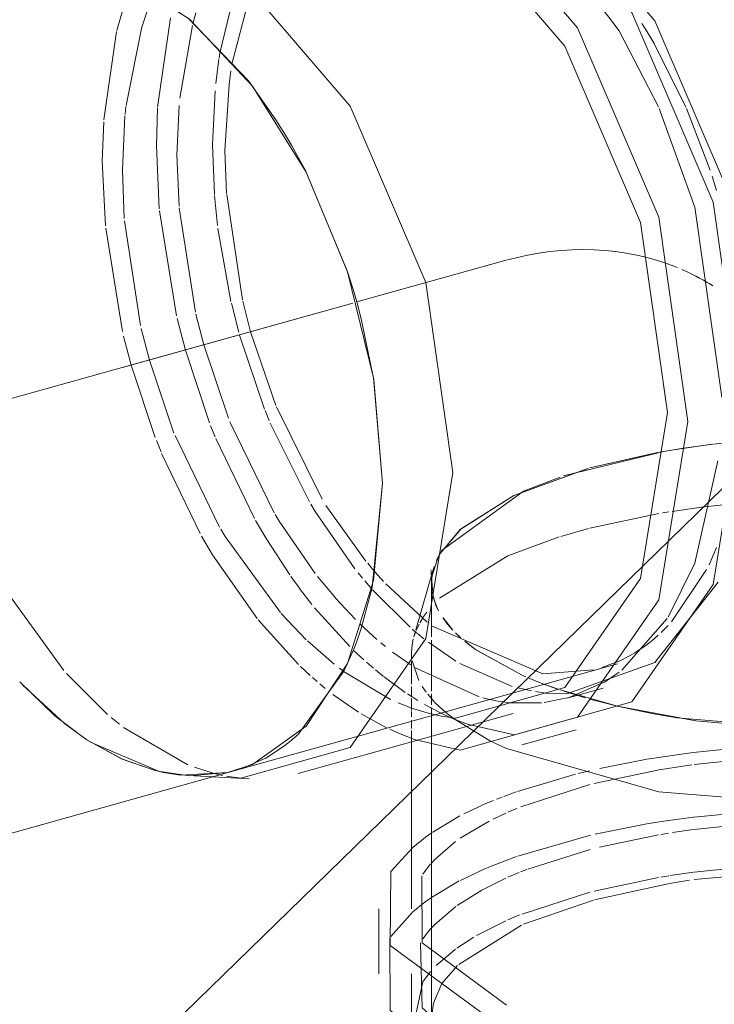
# Model space of a CAD drawing. Header units: millimetres. Extents: x -121 to 29920, y 1231 to 31888.
# Tile 298 of 310: x 21940 to 22032, y 26799 to 26928. Entities that reach past the tile are written whole.
import ezdxf

# ---------------------------------------------------------------- set-up
doc = ezdxf.new("R2010")
doc.units = ezdxf.units.MM
doc.linetypes.add('ADSK_Осевая', pattern=[700, 500, -100, 0, -100])
for name, color, linetype, lineweight in [('P-PIPE-____-CNTR', 3, 'ADSK_Осевая', 20), ('P-PIPE-____-IDEN', 2, 'Continuous', 20), ('P-PIPE-____-OTLN', 3, 'Continuous', 20)]:
    doc.layers.add(name, color=color, linetype=linetype, lineweight=lineweight)

# ---------------------------------------------------------------- blocks, each defined once
blk = doc.blocks.new('ADSK_ППР_Отвод канализационный - Отвод раструбный-1668405-3D severage Right')
at = {"layer": 'P-PIPE-____-CNTR', "color": 10}
for p, q in [((-5015.68, 26896.31), (-5035.12, 26890.87)), ((-5035.64, 26890.73), (-5065.91, 26882.26))]:
    blk.add_line(p, q, dxfattribs=at)
for start_param, end_param in [(0.021492, 0.545091), (6.181399, 6.289334)]:
    blk.add_ellipse((-5015.68, 26842.13), major_axis=(23.52, 52.9), ratio=0.73322, start_param=start_param, end_param=end_param, dxfattribs=at)
at = {"layer": 'P-PIPE-____-OTLN', "color": 10}
for p, q in [((-5066.64, 26926.54), (-5065.01, 26932.12)), ((-5053.09, 26923.55), (-5051.3, 26931.02)), ((-5051.48, 26922.29), (-5049.06, 26931.6)), ((-5063.39, 26926.86), (-5062.35, 26930)), ((-5061.28, 26916.49), (-5059.6, 26928.22)), ((-5056.61, 26927.61), (-5056.25, 26928.88)), ((-5058.36, 26917.65), (-5056.71, 26927.19)), ((-5068.35, 26914.79), (-5066.67, 26926.42)), ((-5065.42, 26916.71), (-5063.41, 26926.82)), ((-4996.06, 26924.83), (-4991.88, 26916.48)), ((-5053.2, 26922.89), (-5053.09, 26923.55)), ((-5053.64, 26919.56), (-5053.22, 26922.76)), ((-5051.89, 26919.44), (-5051.64, 26921.26)), ((-5052.45, 26910.78), (-5051.89, 26919.42)), ((-5054.06, 26911.5), (-5053.73, 26918.62)), ((-5065.55, 26915.51), (-5065.43, 26916.58)), ((-5058.76, 26910.18), (-5058.44, 26916.7)), ((-5065.89, 26908.19), (-5065.56, 26915.32)), ((-5061.43, 26911.37), (-5061.29, 26916.35)), ((-4991.81, 26916.31), (-4988.7, 26908.21)), ((-5068.56, 26909.38), (-5068.36, 26914.55)), ((-5061.06, 26903.1), (-5061.43, 26911.37)), ((-5053.81, 26904.99), (-5054.06, 26911.5)), ((-5058.45, 26903.45), (-5058.76, 26910.18)), ((-5052.21, 26905.12), (-5052.45, 26910.78)), ((-5068.12, 26900.87), (-5068.56, 26909.38)), ((-5065.65, 26901.83), (-5065.89, 26908.19)), ((-4988.44, 26907.41), (-4987.86, 26905.53)), ((-5050.13, 26891.17), (-5052.2, 26904.99)), ((-5053.4, 26900.9), (-5053.8, 26904.85)), ((-5058.78, 26889.03), (-5061.03, 26902.87)), ((-5056.32, 26889.53), (-5058.43, 26903.25)), ((-5063.51, 26887.78), (-5065.63, 26901.54)), ((-5065.89, 26886.99), (-5068.09, 26900.55)), ((-5051.64, 26890.92), (-5053.36, 26900.54)), ((-5050.62, 26886.9), (-5051.59, 26890.71)), ((-5057.63, 26884.55), (-5058.7, 26888.72)), ((-5055.22, 26885.22), (-5056.25, 26889.26)), ((-5062.35, 26883.23), (-5063.42, 26887.4)), ((-5064.76, 26882.55), (-5065.74, 26886.36)), ((-5047.24, 26876.8), (-5050.52, 26886.53)), ((-5054.45, 26874.97), (-5057.62, 26884.54)), ((-5051.95, 26875.61), (-5055.22, 26885.22)), ((-5059.13, 26873.65), (-5062.35, 26883.22)), ((-5061.58, 26873.07), (-5064.76, 26882.55)), ((-5046.62, 26875.29), (-5047.16, 26876.62)), ((-5039.66, 26864.95), (-5045.67, 26877.08)), ((-5053.72, 26873.13), (-5054.31, 26874.61)), ((-5045.95, 26863.17), (-5051.77, 26875.14)), ((-5041.33, 26864.61), (-5046.48, 26874.95)), ((-5060.82, 26871.16), (-5061.43, 26872.68)), ((-5053.15, 26861.28), (-5058.99, 26873.31)), ((-5048.56, 26862.4), (-5053.63, 26872.93)), ((-4994.63, 26871.27), (-5007.96, 26868.02)), ((-4995.33, 26871.15), (-4992.21, 26871.67)), ((-4988.5, 26872.18), (-4994.05, 26871.37)), ((-4992.18, 26871.67), (-4988.33, 26872.2)), ((-4985.65, 26872.5), (-4988.28, 26872.21)), ((-5055.7, 26860.44), (-5060.75, 26870.98)), ((-5004.5, 26869.07), (-4995.6, 26871.1)), ((-5033.91, 26856.83), (-5039.17, 26864.15)), ((-4993.67, 26863.36), (-4989.85, 26863.9)), ((-4989.85, 26863.9), (-4987, 26864.23)), ((-5004.5, 26861.14), (-4995.42, 26863.07)), ((-4994.94, 26863.16), (-4994.12, 26863.29)), ((-5008.3, 26860.06), (-5004.7, 26861.09)), ((-4987.86, 26858.59), (-4988.85, 26856.35)), ((-5024.43, 26857.36), (-5025.28, 26854.67)), ((-5024.65, 26856.89), (-5024.32, 26857.56)), ((-5033.03, 26855.78), (-5033.67, 26856.53)), ((-5031.59, 26854.15), (-5033.03, 26855.78)), ((-5025.04, 26855.83), (-5027.35, 26847.8)), ((-5025.27, 26854.64), (-5024.96, 26856.1)), ((-5042.65, 26853.25), (-5043.79, 26854.81)), ((-5037.93, 26852), (-5040.27, 26854.82)), ((-5034.35, 26854.57), (-5034.93, 26855.29)), ((-5025.32, 26854.81), (-5025.32, 26853.88)), ((-5025.28, 26854.67), (-5025.1, 26852.15)), ((-5025.27, 26853.09), (-5025.27, 26854.64)), ((-4989.16, 26855.73), (-4993.77, 26848.85)), ((-5041.02, 26851.13), (-5042.62, 26853.21)), ((-5033.28, 26853.32), (-5034.05, 26854.22)), ((-5025.88, 26848.79), (-5031.3, 26853.84)), ((-5073.6, 26842.45), (-5080.6, 26852.13)), ((-5035.27, 26849.15), (-5037.89, 26851.96)), ((-5028.1, 26848.12), (-5033.04, 26853.06)), ((-5025.05, 26851.96), (-5024.52, 26850.59)), ((-5036.02, 26845.58), (-5040.65, 26850.69)), ((-5041.75, 26846.48), (-5045.04, 26849.94)), ((-5026.84, 26848.71), (-5026.44, 26849.37)), ((-5026.42, 26849.4), (-5025.92, 26850.1)), ((-5022.48, 26847.73), (-5023.79, 26849.35)), ((-5042.76, 26843.23), (-5048.09, 26849.12)), ((-5032.48, 26846.54), (-5034.65, 26848.54)), ((-5027.33, 26847.7), (-5026.94, 26848.52)), ((-5023.42, 26848.82), (-5022.55, 26847.8)), ((-4994.22, 26848.36), (-4995.13, 26847.44)), ((-5027.22, 26847.37), (-5027.82, 26847.88)), ((-5027.63, 26846.85), (-5027.38, 26847.57)), ((-5027.44, 26847.5), (-5027.63, 26846.85)), ((-5026.31, 26846.63), (-5027.13, 26847.3)), ((-5021.51, 26846.78), (-5022.14, 26847.38)), ((-5021.99, 26847.23), (-5021.47, 26846.75)), ((-4995.53, 26847.07), (-4996.06, 26846.59)), ((-5038.07, 26843.27), (-5041.59, 26846.33)), ((-5031.33, 26845.58), (-5031.96, 26846.09)), ((-5027.92, 26844.8), (-5027.86, 26845.76)), ((-5027.86, 26845.76), (-5027.7, 26846.59)), ((-5022.09, 26843.69), (-5025.71, 26846.17)), ((-5020.92, 26846.28), (-5019.5, 26845.2)), ((-5019.5, 26845.19), (-5020.79, 26846.17)), ((-5034.17, 26843.83), (-5035.57, 26845.14)), ((-5028.03, 26843.18), (-5030.43, 26844.87)), ((-5027.92, 26844.8), (-5027.92, 26843.98)), ((-5019.5, 26845.2), (-5013.49, 26841.86)), ((-5013.49, 26841.86), (-5019.4, 26845.13)), ((-4999.3, 26844.36), (-5000.64, 26843.69)), ((-5041.23, 26841.79), (-5042.49, 26842.98)), ((-5032.93, 26842.75), (-5033.85, 26843.55)), ((-5027.92, 26843.67), (-5027.92, 26840.66)), ((-5026.97, 26841.12), (-5027.84, 26843.72)), ((-5019.02, 26838.97), (-5027.6, 26842.9)), ((-5014.69, 26840.36), (-5021.57, 26843.38)), ((-5000.69, 26843.67), (-5002.93, 26842.83)), ((-5067.85, 26836.68), (-5073.25, 26842.05)), ((-5040.33, 26840.99), (-5040.93, 26841.52)), ((-5036.78, 26842.29), (-5037.4, 26842.75)), ((-5030.69, 26838.64), (-5036.78, 26842.29)), ((-5031.6, 26841.66), (-5032.67, 26842.53)), ((-5028.74, 26839.56), (-5031.53, 26841.6)), ((-5013.42, 26841.83), (-5012.89, 26841.6)), ((-5039.28, 26840.1), (-5039.96, 26840.68)), ((-5027.92, 26840.36), (-5027.92, 26838.99)), ((-5026.01, 26839.61), (-5026.51, 26840.33)), ((-5012.59, 26841.47), (-5010.67, 26840.7)), ((-5010.69, 26840.71), (-5012.59, 26841.47)), ((-5010.67, 26840.7), (-5008.53, 26839.93)), ((-5034.9, 26836.96), (-5038.25, 26839.29)), ((-5027.1, 26838.51), (-5028.46, 26839.37)), ((-5024.85, 26838.25), (-5025.79, 26839.32)), ((-5012.18, 26839.76), (-5013.92, 26840.15)), ((-5008.41, 26839.89), (-5000.7, 26837.71)), ((-5028.23, 26837.62), (-5029.68, 26838.19)), ((-5027.92, 26838.76), (-5027.92, 26837.2)), ((-5024.14, 26836.89), (-5026.22, 26838)), ((-5023.79, 26837.24), (-5024.8, 26838.2)), ((-5016.84, 26838.45), (-5018.57, 26838.84)), ((-5031.22, 26834.92), (-5034.54, 26836.74)), ((-5025.75, 26836.84), (-5028.17, 26837.59)), ((-5027.92, 26837.05), (-5027.92, 26836.35)), ((-5024.01, 26836.45), (-5025.7, 26836.83)), ((-5022.31, 26836.06), (-5024.07, 26836.85)), ((-5066.3, 26835.4), (-5067.39, 26836.29)), ((-5027.92, 26835.94), (-5027.92, 26834.83)), ((-5057.29, 26830.06), (-5065.75, 26834.97)), ((-5029.43, 26834.11), (-5030.79, 26834.72)), ((-4990.92, 26831.68), (-4982.9, 26832.46)), ((-4995.13, 26829.44), (-4991.11, 26830.05)), ((-4990.79, 26830.09), (-4983, 26830.92)), ((-5053.97, 26828.96), (-5056.44, 26829.73)), ((-5052.76, 26828.67), (-5053.96, 26828.95)), ((-5014.02, 26826.55), (-5006.37, 26828.83)), ((-5006.04, 26828.91), (-5004.55, 26829.27)), ((-5003.94, 26827.6), (-4995.17, 26829.43)), ((-5013.58, 26824.52), (-5004.5, 26827.45)), ((-5015.79, 26825.91), (-5014.2, 26826.49)), ((-5021.04, 26823.61), (-5018.61, 26824.76)), ((-5018.58, 26824.78), (-5017.16, 26825.37)), ((-5016.76, 26825.54), (-5016.01, 26825.82)), ((-5017.21, 26822.9), (-5015.54, 26823.69)), ((-5015.26, 26823.81), (-5014.11, 26824.3)), ((-4990.85, 26823.18), (-4982.56, 26823.99)), ((-5025.14, 26821.2), (-5021.58, 26823.33)), ((-5021.54, 26820.4), (-5017.73, 26822.64)), ((-4994.19, 26822.73), (-4990.9, 26823.18)), ((-4990.86, 26821.56), (-4982.4, 26822.43)), ((-5026.08, 26820.54), (-5025.22, 26821.15)), ((-5013.98, 26818.06), (-5004.43, 26820.81)), ((-5003.24, 26819.24), (-4995.49, 26820.86)), ((-4995.17, 26820.91), (-4994.15, 26821.08)), ((-4993.63, 26821.16), (-4990.92, 26821.55)), ((-5024.84, 26817.67), (-5022.13, 26819.98)), ((-5012.64, 26816.36), (-5004.44, 26818.93)), ((-5025.31, 26817.15), (-5024.84, 26817.67)), ((-5017.67, 26816.65), (-5014.15, 26818)), ((-5021.5, 26814.87), (-5018.61, 26816.25)), ((-5018.58, 26816.26), (-5017.77, 26816.61)), ((-5015.26, 26815.3), (-5013.77, 26815.92)), ((-5013.61, 26815.98), (-5012.77, 26816.31)), ((-4993.94, 26815.5), (-4990.87, 26815.95)), ((-4990.81, 26814.97), (-4976.85, 26816.22)), ((-4990.79, 26815.96), (-4982.42, 26816.83)), ((-5025.28, 26812.63), (-5021.66, 26814.79)), ((-5018.69, 26813.6), (-5015.53, 26815.18)), ((-5003.94, 26813.47), (-4995.5, 26815.24)), ((-4995.17, 26815.3), (-4994.12, 26815.47)), ((-5021.95, 26811.55), (-5018.71, 26813.59)), ((-5013.41, 26810.45), (-5004.5, 26813.32)), ((-5026.13, 26812.04), (-5025.28, 26812.63)), ((-5013.23, 26809.11), (-5004.01, 26812.28)), ((-5024.84, 26809.12), (-5022.09, 26811.45)), ((-5019.4, 26807.61), (-5015.54, 26809.56)), ((-5015.26, 26809.68), (-5013.74, 26810.32)), ((-5025.43, 26808.49), (-5024.84, 26809.12)), ((-5021.73, 26803.83), (-5013.49, 26808.99)), ((-5021.99, 26805.96), (-5019.75, 26807.4)), ((-5024.69, 26803.68), (-5022.15, 26805.84)), ((-5023.91, 26801.34), (-5021.87, 26803.7)), ((-5025.05, 26798.75), (-5023.93, 26801.31))]:
    blk.add_line(p, q, dxfattribs=at)
at = {"layer": 'P-PIPE-____-OTLN', "color": 9}
for p, q in [((-5049.35, 26919.92), (-5057.29, 26928.23)), ((-5045.73, 26914.82), (-5049.34, 26919.91)), ((-4995.4, 26916.3), (-4990.73, 26903.32)), ((-5041.87, 26908.16), (-5043.68, 26911.47)), ((-5036.36, 26894.98), (-5041.79, 26908)), ((-4990.73, 26903.32), (-4987.18, 26878.36)), ((-5035.51, 26892.25), (-5036.36, 26894.97)), ((-5032.86, 26880.63), (-5034.53, 26888.67)), ((-5031.74, 26867.07), (-5032.86, 26880.62)), ((-5033.08, 26853.37), (-5031.74, 26867.07)), ((-5034.53, 26847.95), (-5033.09, 26853.36)), ((-4994.34, 26849.29), (-5000.28, 26842.5)), ((-5036.81, 26842.35), (-5035.51, 26845.24)), ((-4998.59, 26844.77), (-4999.3, 26844.36)), ((-5042.72, 26834.15), (-5036.81, 26842.34)), ((-5000.66, 26842.21), (-5002.58, 26840.92)), ((-5008.89, 26840.05), (-5010.69, 26840.71)), ((-5002.63, 26840.9), (-5007.23, 26838.92)), ((-5010.33, 26839.49), (-5011.64, 26839.67)), ((-5007.59, 26839.39), (-5010.31, 26839.49)), ((-5005.1, 26838.86), (-5007.91, 26839.72)), ((-5015.03, 26838.18), (-5016.84, 26838.45)), ((-5010.86, 26838.2), (-5015.01, 26838.18)), ((-5007.48, 26838.85), (-5010.5, 26838.24)), ((-5000.7, 26837.71), (-4996.38, 26836.8)), ((-5022.16, 26836.19), (-5024.01, 26836.45)), ((-5022.55, 26836.23), (-5023.79, 26837.24)), ((-5017.55, 26833.17), (-5022.53, 26836.22)), ((-5020.43, 26835.34), (-5022.31, 26836.06)), ((-5014.42, 26833.99), (-5020.41, 26835.33)), ((-4993.05, 26836.22), (-4972.4, 26834.5)), ((-5043.68, 26833.29), (-5042.73, 26834.14)), ((-5027.52, 26833.38), (-5029.43, 26834.11)), ((-5070.65, 26833.4), (-5065.91, 26830.79)), ((-5070.09, 26833.04), (-5060.94, 26829.13)), ((-5065.91, 26830.79), (-5061.48, 26829.26)), ((-5050.31, 26829.54), (-5047.08, 26830.94)), ((-5050.35, 26828.3), (-5052.23, 26828.57)), ((-5027.77, 26819.19), (-5026.08, 26820.54)), ((-5026.44, 26815.68), (-5025.42, 26817.03)), ((-5027.76, 26810.73), (-5026.13, 26812.04)), ((-5030.63, 26807.51), (-5027.78, 26810.71)), ((-5026.43, 26807.19), (-5025.43, 26808.49)), ((-5025.27, 26797.17), (-5025.05, 26798.75))]:
    blk.add_line(p, q, dxfattribs=at)
at = {"layer": 'P-PIPE-____-OTLN', "color": 22}
for p, q in [((-5051.1, 26829.29), (-5000.87, 26843.34)), ((-5007.46, 26838.8), (-5002.76, 26840.11)), ((-5042.8, 26828.92), (-5014.59, 26836.8)), ((-5027.92, 26834.58), (-5027.92, 26811.11)), ((-5013.44, 26832.66), (-5006.3, 26834.65)), ((-5015.45, 26832.18), (-5017.55, 26833.17)), ((-5057.28, 26828.63), (-5049.26, 26828.22)), ((-5052.08, 26829.05), (-5050.31, 26829.54)), ((-5032.22, 26811.11), (-5032.22, 26802.59)), ((-5027.92, 26802.59), (-5027.92, 26796.98))]:
    blk.add_line(p, q, dxfattribs=at)
for points in [[(-5031.48, 26954.54, 0), (-5014.41, 26946.94, 0), (-4998.99, 26928.89, 0), (-4988.32, 26903.99, 0), (-4984.51, 26877.17, 0)], [(-5038.61, 26952.55, 0), (-5021.54, 26944.94, 0), (-5006.12, 26926.9, 0), (-4995.45, 26902, 0), (-4991.64, 26875.18, 0)], [(-5052.35, 26944.39, 0), (-5038.07, 26948.37, 0), (-5022.14, 26941.28, 0), (-5007.79, 26924.5, 0), (-4997.86, 26901.33, 0), (-4994.31, 26876.36, 0)], [(-5013.67, 26946.99, 0), (-5010.31, 26944.59, 0), (-4995.96, 26927.8, 0), (-4986.03, 26904.63, 0), (-4982.48, 26879.67, 0)], [(-5080.62, 26936.45, 0), (-5066.27, 26940.48, 0), (-5050.35, 26933.4, 0), (-5036, 26916.61, 0), (-5026.06, 26893.44, 0), (-5022.52, 26868.48, 0)], [(-5052.09, 26829.05, 0), (-5048.83, 26830.09, 0), (-5041.75, 26835.13, 0), (-5036.32, 26843.37, 0), (-5032.9, 26854.27, 0), (-5031.74, 26867.07, 0), (-5032.9, 26880.91, 0), (-5036.32, 26894.84, 0), (-5041.75, 26907.91, 0), (-5048.83, 26919.24, 0), (-5057.07, 26928.04, 0), (-5065.91, 26933.73, 0)], [(-5043.68, 26911.47, 0), (-5044.61, 26913.03, 0), (-5045.73, 26914.82, 0)], [(-5034.53, 26888.67, 0), (-5035.12, 26890.9, 0), (-5035.51, 26892.25, 0)], [(-4984.51, 26877.17, 0), (-4988.32, 26853.73, 0), (-4998.99, 26838.32, 0), (-5014.41, 26833.99, 0)], [(-4991.64, 26875.18, 0), (-4995.45, 26851.74, 0), (-5006.12, 26836.33, 0), (-5021.54, 26832, 0), (-5027.52, 26833.38, 0)], [(-4994.31, 26876.36, 0), (-4997.86, 26854.55, 0), (-5007.79, 26840.21, 0), (-5022.14, 26836.18, 0)], [(-5022.52, 26868.48, 0), (-5026.06, 26846.67, 0), (-5036, 26832.33, 0), (-5050.35, 26828.3, 0)], [(-4915.64, 26855.96, 0), (-4915.68, 26851.65, 0), (-4919.18, 26846.74, 0), (-4926.16, 26842.32, 0), (-4936.15, 26838.68, 0), (-4948.47, 26836.08, 0), (-4962.27, 26834.69, 0), (-4976.63, 26834.61, 0), (-4990.56, 26835.85, 0), (-5000.87, 26837.75, 0)], [(-4914.13, 26849.26, 0), (-4914.2, 26840.22, 0), (-4925.39, 26832.09, 0), (-4945.47, 26826.48, 0), (-4970.48, 26824.49, 0), (-4995.46, 26826.52, 0), (-5015.45, 26832.18, 0)], [(-5035.51, 26845.24, 0), (-5035.12, 26846.24, 0), (-5034.53, 26847.95, 0)], [(-4996.38, 26836.8, 0), (-4994.32, 26836.43, 0), (-4993.05, 26836.22, 0)], [(-5047.08, 26830.94, 0), (-5044.61, 26832.55, 0), (-5043.68, 26833.29, 0)], [(-5018.82, 26797.55, 0), (-5030.71, 26806.31, 0), (-5030.63, 26816.02, 0), (-5027.77, 26819.19, 0)], [(-5015.45, 26798.49, 0), (-5026.51, 26806.64, 0), (-5026.58, 26815.47, 0)], [(-5018.82, 26789.03, 0), (-5030.71, 26797.79, 0), (-5030.76, 26807.3, 0)]]:
    blk.add_polyline3d(points, dxfattribs=at)
at = {"layer": 'P-PIPE-____-OTLN', "color": 9}
for points in [[(-5009.4, 26938.06, 0), (-5000.66, 26926.49, 0), (-4995.49, 26916.51, 0)], [(-4997.66, 26927.47, 0), (-4996.96, 26926.35, 0), (-4996.06, 26924.83, 0)], [(-4987.68, 26870, 0), (-4990.73, 26856.55, 0), (-4994.22, 26849.47, 0)], [(-4987.66, 26854.05, 0), (-4995.96, 26843.52, 0), (-5007.51, 26839.39, 0)], [(-5079.38, 26840.96, 0), (-5074.76, 26836.48, 0), (-5071.02, 26833.65, 0)], [(-5078.99, 26840.52, 0), (-5073.52, 26835.47, 0), (-5070.56, 26833.34, 0)], [(-5000.87, 26837.75, 0), (-5003.1, 26838.31, 0), (-5004.56, 26838.7, 0)], [(-5061.23, 26829.2, 0), (-5057.07, 26828.62, 0), (-5052.09, 26829.05, 0)], [(-5060.76, 26829.09, 0), (-5058.31, 26828.7, 0), (-5052.08, 26829.05, 0)], [(-5020.02, 26792.38, 0), (-5026.51, 26798.13, 0), (-5026.75, 26806.66, 0)], [(-5027.74, 26795.35, 0), (-5026.44, 26801.55, 0), (-5025.42, 26802.9, 0)]]:
    blk.add_polyline3d(points, dxfattribs=at)
at = {"layer": 'P-PIPE-____-OTLN', "color": 10}
for points in [[(-5045.74, 26877.25, 0), (-5049.06, 26886.94, 0), (-5050.09, 26890.99, 0)], [(-5024.18, 26857.8, 0), (-5021.46, 26861.01, 0), (-5014.48, 26865.43, 0), (-5004.74, 26869, 0)], [(-5008.39, 26867.87, 0), (-5013.23, 26866.01, 0), (-5023.91, 26858.24, 0), (-5024.29, 26857.61, 0)], [(-5035.35, 26855.8, 0), (-5040.59, 26863.36, 0), (-5041.15, 26864.3, 0)], [(-5040.57, 26855.21, 0), (-5045.29, 26862.05, 0), (-5045.83, 26862.96, 0)], [(-5045.14, 26850.05, 0), (-5052.42, 26860.05, 0), (-5052.98, 26861, 0)], [(-5043.93, 26855.01, 0), (-5046.95, 26859.64, 0), (-5048.43, 26862.16, 0)], [(-5048.21, 26849.28, 0), (-5054.08, 26857.65, 0), (-5055.52, 26860.12, 0)], [(-5024.24, 26851.94, 0), (-5015.26, 26857.5, 0), (-5008.52, 26860, 0)], [(-5025.37, 26855.67, 0), (-5025.37, 26855.64, 0), (-5025.35, 26855.54, 0), (-5025.34, 26855.37, 0), (-5025.33, 26855.13, 0), (-5025.32, 26854.84, 0), (-5025.32, 26854.81, 0)], [(-5024.36, 26850.28, 0), (-5024.73, 26851.04, 0), (-5025.22, 26852.72, 0)], [(-5004.03, 26842.52, 0), (-5010.67, 26842.02, 0), (-5025.29, 26848.33, 0)], [(-4996.06, 26846.59, 0), (-4996.96, 26845.87, 0), (-4998.59, 26844.77, 0)], [(-5003.2, 26829.59, 0), (-4997.03, 26830.8, 0), (-4990.94, 26831.67, 0)], [(-5003.8, 26820.95, 0), (-4997.03, 26822.28, 0), (-4994.22, 26822.72, 0)], [(-5003.91, 26812.31, 0), (-4994.05, 26814.47, 0), (-4991.42, 26814.88, 0)]]:
    blk.add_polyline3d(points, dxfattribs=at)

msp = doc.modelspace()

# ---------------------------------------------------------------- linework, layer by layer
at = {"layer": 'P-PIPE-____-CNTR', "color": 10}
for p, q in [((22004.12, 26896.31), (21984.68, 26890.87)), ((21984.17, 26890.73), (21953.89, 26882.26))]:
    msp.add_line(p, q, dxfattribs=at)
at = {"layer": 'P-PIPE-____-CNTR', "color": 9}
msp.add_line((21953.89, 26882.26), (21886.72, 26863.48), dxfattribs=at)
msp.add_line((21953.89, 26882.26), (21886.72, 26863.48), dxfattribs=at)
at = {"layer": 'P-PIPE-____-CNTR', "color": 10}
for start_param, end_param in [(0.021492, 0.545091), (6.181399, 6.289334)]:
    msp.add_ellipse((22004.12, 26842.13), major_axis=(23.52, 52.9), ratio=0.73322, start_param=start_param, end_param=end_param, dxfattribs=at)
at = {"layer": 'P-PIPE-____-IDEN'}
msp.add_line((21796.03, 26635.64), (22221.72, 27050.55), dxfattribs=at)
at = {"layer": 'P-PIPE-____-OTLN', "color": 10}
for p, q in [((22027.59, 26871.67), (22024.49, 26871.15)), ((22031.48, 26872.2), (22027.63, 26871.67)), ((22024.23, 26871.1), (22015.31, 26869.07)), ((21995.49, 26857.56), (21995.16, 26856.89)), ((21994.85, 26856.1), (21994.53, 26854.64)), ((21994.53, 26854.64), (21994.54, 26853.09)), ((21994.49, 26853.88), (21994.49, 26846.87)), ((21996.01, 26849.35), (21997.33, 26847.73)), ((21997.66, 26847.38), (21998.3, 26846.78)), ((21994.49, 26846.44), (21994.49, 26839.72)), ((21999.01, 26846.17), (22000.31, 26845.19)), ((22000.4, 26845.13), (22006.32, 26841.86)), ((22007.22, 26841.47), (22009.12, 26840.71)), ((21994.49, 26839.39), (21994.49, 26837.93))]:
    msp.add_line(p, q, dxfattribs=at)
at = {"layer": 'P-PIPE-____-OTLN', "color": 9}
for p, q in [((22009.12, 26840.71), (22010.92, 26840.05)), ((22011.9, 26839.72), (22014.7, 26838.86)), ((21953.89, 26830.79), (21949.16, 26833.4)), ((21958.33, 26829.26), (21953.89, 26830.79))]:
    msp.add_line(p, q, dxfattribs=at)
at = {"layer": 'P-PIPE-____-OTLN', "color": 22}
for p, q in [((21994.49, 26837.6), (21994.49, 23978.6)), ((21905.95, 26811.75), (21968.7, 26829.29))]:
    msp.add_line(p, q, dxfattribs=at)
for points in [[(21953.89, 26933.73, 0), (21962.74, 26928.04, 0), (21970.98, 26919.24, 0), (21978.06, 26907.91, 0), (21983.49, 26894.84, 0), (21986.9, 26880.91, 0), (21988.07, 26867.07, 0)], [(21988.07, 26867.07, 0), (21986.9, 26854.27, 0), (21983.49, 26843.37, 0), (21978.06, 26835.13, 0), (21970.98, 26830.09, 0), (21967.72, 26829.05, 0)], [(22018.93, 26837.75, 0), (22029.25, 26835.85, 0), (22043.18, 26834.61, 0), (22057.53, 26834.69, 0), (22071.34, 26836.08, 0), (22083.66, 26838.68, 0)]]:
    msp.add_polyline3d(points, dxfattribs=at)
at = {"layer": 'P-PIPE-____-OTLN', "color": 10}
for points in [[(22015.06, 26869, 0), (22005.32, 26865.43, 0), (21998.34, 26861.01, 0), (21995.63, 26857.8, 0)], [(21994.59, 26852.72, 0), (21995.08, 26851.04, 0), (21995.44, 26850.28, 0)]]:
    msp.add_polyline3d(points, dxfattribs=at)
at = {"layer": 'P-PIPE-____-OTLN', "color": 9}
for points in [[(21948.79, 26833.65, 0), (21945.05, 26836.48, 0), (21940.42, 26840.96, 0)], [(22015.25, 26838.7, 0), (22016.7, 26838.31, 0), (22018.93, 26837.75, 0)], [(21967.72, 26829.05, 0), (21962.74, 26828.62, 0), (21958.58, 26829.2, 0)]]:
    msp.add_polyline3d(points, dxfattribs=at)

# ---------------------------------------------------------------- block references
at = {"layer": 'P-PIPE-____-CNTR', "color": 9}
msp.add_blockref('ADSK_ППР_Отвод канализационный - Отвод раструбный-1668405-3D severage Right', (27019.81, 0), dxfattribs=at)

doc.saveas('drawing.dxf')
